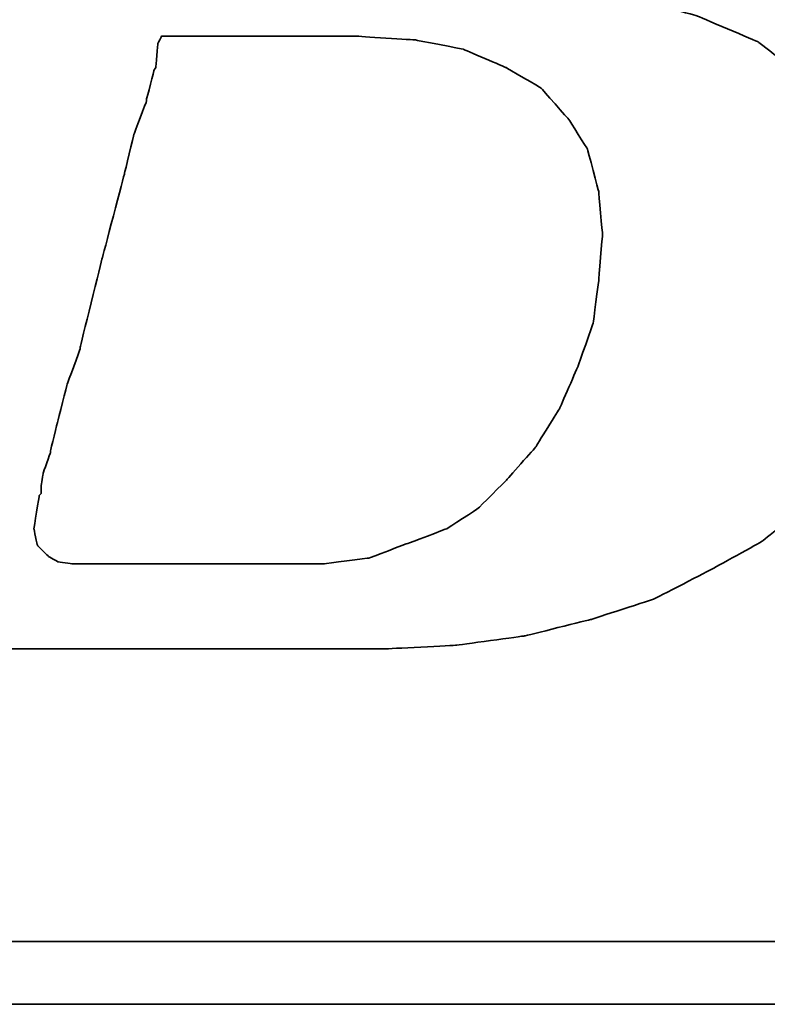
# Model space of a CAD drawing. Header units: millimetres. Extents: x -2774 to 3135, y -1571 to 860.
# Tile 385 of 625: x -645.36 to -642.65, y -1202.58 to -1199. Entities that reach past the tile are written whole.
import ezdxf

# ---------------------------------------------------------------- set-up
doc = ezdxf.new("R2010")
doc.units = ezdxf.units.MM
doc.layers.add('DIM', color=4, linetype='CONTINUOUS')
doc.layers.add('layer 1', color=7, linetype='CONTINUOUS')

# ---------------------------------------------------------------- blocks, each defined once
blk = doc.blocks.new('TBI MOTION logo(完整正式版)')
at = {"layer": 'layer 1', "color": 22, "lineweight": 35}
for points, knots in [([(-64.65375, -6.86375), (-64.65375, -6.86375), (-64.84375, -7.29625), (-64.84375, -7.29625), (-64.84375, -7.29625), (-64.84375, -7.29625), (-64.86875, -7.34375), (-64.86875, -7.34375), (-64.86875, -7.34375), (-64.86875, -7.34375), (-64.86875, -7.36875), (-64.86875, -7.36875), (-64.86875, -7.36875), (-64.86875, -7.36875), (-65.15375, -7.65375), (-65.15375, -7.65375), (-65.15375, -7.65375), (-65.15375, -7.65375), (-65.17875, -7.65375), (-65.17875, -7.65375), (-65.17875, -7.65375), (-65.17875, -7.65375), (-65.20375, -7.67875), (-65.20375, -7.67875), (-65.20375, -7.67875), (-65.20375, -7.67875), (-65.58875, -7.87125), (-65.58875, -7.87125), (-65.58875, -7.87125), (-65.58875, -7.87125), (-65.63375, -7.87125), (-65.63375, -7.87125), (-65.63375, -7.87125), (-65.63375, -7.87125), (-65.65875, -7.89375), (-65.65875, -7.89375), (-65.65875, -7.89375), (-65.65875, -7.89375), (-66.09375, -7.94375), (-66.09375, -7.94375), (-66.09375, -7.94375), (-66.09375, -7.94375), (-66.11375, -7.94375), (-66.11375, -7.94375), (-66.11375, -7.94375), (-66.11375, -7.94375), (-66.16375, -7.94375), (-66.16375, -7.94375), (-66.16375, -7.94375), (-66.16375, -7.94375), (-66.30875, -7.94375), (-66.30875, -7.94375), (-66.30875, -7.94375), (-66.30875, -7.94375), (-66.69375, -7.94375), (-66.69375, -7.94375), (-66.69375, -7.94375), (-66.69375, -7.94375), (-67.07375, -7.94375), (-67.07375, -7.94375), (-67.07375, -7.94375), (-67.07375, -7.94375), (-67.12375, -7.94375), (-67.12375, -7.94375), (-67.12375, -7.94375), (-67.12375, -7.94375), (-67.12375, -7.96625), (-67.12375, -7.96625), (-67.12375, -7.96625), (-67.12375, -7.96625), (-67.14875, -7.99125), (-67.14875, -7.99125), (-67.14875, -7.99125), (-67.14875, -7.99125), (-67.24375, -8.34875), (-67.24375, -8.34875), (-67.24375, -8.34875), (-67.24375, -8.34875), (-67.31375, -8.68625), (-67.31375, -8.68625), (-67.31375, -8.68625), (-67.31375, -8.68625), (-67.26875, -8.68625), (-67.26875, -8.68625), (-67.26875, -8.68625), (-67.26875, -8.68625), (-67.07375, -8.68625), (-67.07375, -8.68625), (-67.07375, -8.68625), (-67.07375, -8.68625), (-66.54875, -8.68625), (-66.54875, -8.68625), (-66.54875, -8.68625), (-66.54875, -8.68625), (-65.82625, -8.68625), (-65.82625, -8.68625), (-65.82625, -8.68625), (-65.82625, -8.68625), (-65.01375, -8.68625), (-65.01375, -8.68625), (-65.01375, -8.68625), (-65.01375, -8.68625), (-64.05375, -8.68625), (-64.05375, -8.68625), (-64.05375, -8.68625), (-64.05375, -8.68625), (-62.08375, -8.68625), (-62.08375, -8.68625), (-62.08375, -8.68625), (-62.08375, -8.68625), (-60.06875, -8.68625), (-60.06875, -8.68625), (-60.06875, -8.68625), (-60.06875, -8.68625), (-59.10875, -8.68625), (-59.10875, -8.68625), (-59.10875, -8.68625), (-59.10875, -8.68625), (-58.29375, -8.68625), (-58.29375, -8.68625), (-58.29375, -8.68625), (-58.29375, -8.68625), (-57.57375, -8.68625), (-57.57375, -8.68625), (-57.57375, -8.68625), (-57.57375, -8.68625), (-57.04875, -8.68625), (-57.04875, -8.68625), (-57.04875, -8.68625), (-57.04875, -8.68625), (-56.85375, -8.68625), (-56.85375, -8.68625), (-56.85375, -8.68625), (-56.85375, -8.68625), (-56.70875, -8.68625), (-56.70875, -8.68625), (-56.70875, -8.68625), (-56.70875, -8.68625), (-56.61375, -8.68625), (-56.61375, -8.68625), (-56.61375, -8.68625), (-56.61375, -8.68625), (-56.56875, -8.68625), (-56.56875, -8.68625), (-56.56875, -8.68625), (-56.56875, -8.68625), (-55.65375, -8.63875), (-55.65375, -8.63875), (-55.65375, -8.63875), (-55.65375, -8.63875), (-54.76875, -8.51875), (-54.76875, -8.51875), (-54.76875, -8.51875), (-54.76875, -8.51875), (-53.90375, -8.30375), (-53.90375, -8.30375), (-53.90375, -8.30375), (-53.90375, -8.30375), (-53.08875, -8.03875), (-53.08875, -8.03875), (-53.08875, -8.03875), (-53.08875, -8.03875), (-52.34375, -7.65375), (-52.34375, -7.65375), (-52.34375, -7.65375), (-52.34375, -7.65375), (-51.69875, -7.29625), (-51.69875, -7.29625), (-51.69875, -7.29625), (-51.69875, -7.29625), (-51.21875, -6.91125), (-51.21875, -6.91125), (-51.21875, -6.91125), (-51.21875, -6.91125), (-50.83375, -6.50375), (-50.83375, -6.50375), (-50.83375, -6.50375), (-50.83375, -6.50375), (-50.44875, -5.94875), (-50.44875, -5.94875), (-50.44875, -5.94875), (-50.44875, -5.94875), (-50.13875, -5.30375), (-50.13875, -5.30375), (-50.13875, -5.30375), (-50.13875, -5.30375), (-49.99375, -4.65375), (-49.99375, -4.65375), (-49.99375, -4.65375), (-49.99375, -4.65375), (-49.92375, -3.98375), (-49.92375, -3.98375), (-49.92375, -3.98375), (-49.92375, -3.98375), (-49.99375, -3.19374), (-49.99375, -3.19374), (-49.99375, -3.19374), (-49.99375, -3.19374), (-50.23374, -2.44874), (-50.23374, -2.44874), (-50.23374, -2.44874), (-50.23374, -2.44874), (-50.59375, -1.87374), (-50.59375, -1.87374), (-50.59375, -1.87374), (-50.59375, -1.87374), (-51.09875, -1.31874), (-51.09875, -1.31874), (-51.09875, -1.31874), (-51.09875, -1.31874), (-51.74375, -0.81875), (-51.74375, -0.81875), (-51.74375, -0.81875), (-51.74375, -0.81875), (-52.53875, -0.48125), (-52.53875, -0.48125), (-52.53875, -0.48125), (-52.53875, -0.48125), (-53.47375, -0.21875), (-53.47375, -0.21875), (-53.47375, -0.21875), (-53.47375, -0.21875), (-54.52875, -0.04874), (-54.52875, -0.04874), (-54.52875, -0.04874), (-54.52875, -0.04874), (-55.65375, 0.12125), (-55.65375, 0.12125), (-55.65375, 0.12125), (-55.65375, 0.12125), (-54.50375, 0.28624), (-54.50375, 0.28624), (-54.50375, 0.28624), (-54.50375, 0.28624), (-53.83375, 0.38124), (-53.83375, 0.38124), (-53.83375, 0.38124), (-53.83375, 0.38124), (-53.18375, 0.50125), (-53.18375, 0.50125), (-53.18375, 0.50125), (-53.18375, 0.50125), (-52.55875, 0.66874), (-52.55875, 0.66874), (-52.55875, 0.66874), (-52.55875, 0.66874), (-52.03375, 0.86124), (-52.03375, 0.86124), (-52.03375, 0.86124), (-52.03375, 0.86124), (-51.50374, 1.03124), (-51.50374, 1.03124), (-51.50374, 1.03124), (-51.50374, 1.03124), (-51.09875, 1.27125), (-51.09875, 1.27125), (-51.09875, 1.27125), (-51.09875, 1.27125), (-50.71375, 1.48624), (-50.71375, 1.48624), (-50.71375, 1.48624), (-50.71375, 1.48624), (-50.37625, 1.77625), (-50.37625, 1.77625), (-50.37625, 1.77625), (-50.37625, 1.77625), (-49.82375, 2.37625), (-49.82375, 2.37625), (-49.82375, 2.37625), (-49.82375, 2.37625), (-49.41875, 2.99625), (-49.41875, 2.99625), (-49.41875, 2.99625), (-49.41875, 2.99625), (-49.22375, 3.76625), (-49.22375, 3.76625), (-49.22375, 3.76625), (-49.22375, 3.76625), (-49.15375, 4.50874), (-49.15375, 4.50874), (-49.15375, 4.50874), (-49.15375, 4.50874), (-49.20375, 5.25125), (-49.20375, 5.25125), (-49.20375, 5.25125), (-49.20375, 5.25125), (-49.41875, 5.92625), (-49.41875, 5.92625), (-49.41875, 5.92625), (-49.41875, 5.92625), (-49.77875, 6.47625), (-49.77875, 6.47625), (-49.77875, 6.47625), (-49.77875, 6.47625), (-50.33125, 7.02624), (-50.33125, 7.02624), (-50.33125, 7.02624), (-50.33125, 7.02624), (-51.00125, 7.43625), (-51.00125, 7.43625), (-51.00125, 7.43625), (-51.00125, 7.43625), (-51.79375, 7.72625), (-51.79375, 7.72625), (-51.79375, 7.72625), (-51.79375, 7.72625), (-52.72875, 7.89124), (-52.72875, 7.89124), (-52.72875, 7.89124), (-52.72875, 7.89124), (-53.83375, 7.98625), (-53.83375, 7.98625), (-53.83375, 7.98625), (-53.83375, 7.98625), (-53.92875, 7.98625), (-53.92875, 7.98625), (-53.92875, 7.98625), (-53.92875, 7.98625), (-54.26375, 7.98625), (-54.26375, 7.98625), (-54.26375, 7.98625), (-54.26375, 7.98625), (-54.74375, 7.98625), (-54.74375, 7.98625), (-54.74375, 7.98625), (-54.74375, 7.98625), (-55.36875, 7.98625), (-55.36875, 7.98625), (-55.36875, 7.98625), (-55.36875, 7.98625), (-56.13375, 7.98625), (-56.13375, 7.98625), (-56.13375, 7.98625), (-56.13375, 7.98625), (-56.94875, 7.98625), (-56.94875, 7.98625), (-56.94875, 7.98625), (-56.94875, 7.98625), (-58.77625, 7.98625), (-58.77625, 7.98625), (-58.77625, 7.98625), (-58.77625, 7.98625), (-60.59875, 7.98625), (-60.59875, 7.98625), (-60.59875, 7.98625), (-60.59875, 7.98625), (-61.41375, 7.98625), (-61.41375, 7.98625), (-61.41375, 7.98625), (-61.41375, 7.98625), (-62.17875, 7.98625), (-62.17875, 7.98625), (-62.17875, 7.98625), (-62.17875, 7.98625), (-62.80375, 7.98625), (-62.80375, 7.98625), (-62.80375, 7.98625), (-62.80375, 7.98625), (-63.30625, 7.98625), (-63.30625, 7.98625), (-63.30625, 7.98625), (-63.30625, 7.98625), (-63.57375, 7.98625), (-63.57375, 7.98625), (-63.57375, 7.98625), (-63.57375, 7.98625), (-63.57375, 7.96375), (-63.57375, 7.96375), (-63.57375, 7.96375), (-63.57375, 7.96375), (-63.59875, 7.94125), (-63.59875, 7.94125), (-63.59875, 7.94125), (-63.59875, 7.94125), (-63.69375, 7.55625), (-63.69375, 7.55625), (-63.69375, 7.55625), (-63.69375, 7.55625), (-63.76375, 7.24624), (-63.76375, 7.24624), (-63.76375, 7.24624), (-63.76375, 7.24624), (-63.23875, 7.24624), (-63.23875, 7.24624), (-63.23875, 7.24624), (-63.23875, 7.24624), (-62.75875, 7.24624), (-62.75875, 7.24624), (-62.75875, 7.24624), (-62.75875, 7.24624), (-62.61125, 7.24624), (-62.61125, 7.24624), (-62.61125, 7.24624), (-62.61125, 7.24624), (-62.56625, 7.24624), (-62.56625, 7.24624), (-62.56625, 7.24624), (-62.56625, 7.24624), (-62.22875, 7.24624), (-62.22875, 7.24624), (-62.22875, 7.24624), (-62.22875, 7.24624), (-62.20375, 7.24624), (-62.20375, 7.24624), (-62.20375, 7.24624), (-62.20375, 7.24624), (-62.17875, 7.21875), (-62.17875, 7.21875), (-62.17875, 7.21875), (-62.17875, 7.21875), (-61.96375, 7.17125), (-61.96375, 7.17125), (-61.96375, 7.17125), (-61.96375, 7.17125), (-61.72375, 7.12624), (-61.72375, 7.12624), (-61.72375, 7.12624), (-61.72375, 7.12624), (-61.70375, 7.12624), (-61.70375, 7.12624), (-61.70375, 7.12624), (-61.70375, 7.12624), (-61.55875, 7.07624), (-61.55875, 7.07624), (-61.55875, 7.07624), (-61.55875, 7.07624), (-61.50875, 7.07624), (-61.50875, 7.07624), (-61.50875, 7.07624), (-61.50875, 7.07624), (-61.48375, 7.02624), (-61.48375, 7.02624), (-61.48375, 7.02624), (-61.48375, 7.02624), (-61.31875, 6.83375), (-61.31875, 6.83375), (-61.31875, 6.83375), (-61.31875, 6.83375), (-61.29375, 6.81125), (-61.29375, 6.81125), (-61.29375, 6.81125), (-61.29375, 6.81125), (-61.29375, 6.78625), (-61.29375, 6.78625), (-61.29375, 6.78625), (-61.29375, 6.78625), (-61.19875, 6.50124), (-61.19875, 6.50124), (-61.19875, 6.50124), (-61.19875, 6.50124), (-61.17375, 6.45124), (-61.17375, 6.45124), (-61.17375, 6.45124), (-61.17375, 6.45124), (-61.19875, 6.40625), (-61.19875, 6.40625), (-61.19875, 6.40625), (-61.19875, 6.40625), (-61.26875, 5.99624), (-61.26875, 5.99624), (-61.26875, 5.99624), (-61.26875, 5.99624), (-61.26875, 5.85125), (-61.26875, 5.85125), (-61.26875, 5.85125), (-61.26875, 5.85125), (-61.26875, 5.82625), (-61.26875, 5.82625), (-61.26875, 5.82625), (-61.26875, 5.82625), (-61.29375, 5.80625), (-61.29375, 5.80625), (-61.29375, 5.80625), (-61.29375, 5.80625), (-61.34125, 5.66125), (-61.34125, 5.66125), (-61.34125, 5.66125), (-61.34125, 5.66125), (-61.41375, 5.44625), (-61.41375, 5.44625), (-61.41375, 5.44625), (-61.41375, 5.44625), (-61.48375, 5.15625), (-61.48375, 5.15625), (-61.48375, 5.15625), (-61.48375, 5.15625), (-61.58375, 4.82124), (-61.58375, 4.82124), (-61.58375, 4.82124), (-61.58375, 4.82124), (-61.79875, 4.00375), (-61.79875, 4.00375), (-61.79875, 4.00375), (-61.79875, 4.00375), (-62.05875, 2.99625), (-62.05875, 2.99625), (-62.05875, 2.99625), (-62.05875, 2.99625), (-62.34875, 1.91625), (-62.34875, 1.91625), (-62.34875, 1.91625), (-62.34875, 1.91625), (-62.97375, -0.41124), (-62.97375, -0.41124), (-62.97375, -0.41124), (-62.97375, -0.41124), (-63.59875, -2.75875), (-63.59875, -2.75875), (-63.59875, -2.75875), (-63.59875, -2.75875), (-63.88375, -3.86374), (-63.88375, -3.86374), (-63.88375, -3.86374), (-63.88375, -3.86374), (-64.14875, -4.82374), (-64.14875, -4.82374), (-64.14875, -4.82374), (-64.14875, -4.82374), (-64.36375, -5.64125), (-64.36375, -5.64125), (-64.36375, -5.64125), (-64.36375, -5.64125), (-64.43625, -5.97625), (-64.43625, -5.97625), (-64.43625, -5.97625), (-64.43625, -5.97625), (-64.50875, -6.28625), (-64.50875, -6.28625), (-64.50875, -6.28625), (-64.50875, -6.28625), (-64.50875, -6.30875), (-64.50875, -6.30875), (-64.50875, -6.30875), (-64.50875, -6.30875), (-64.57875, -6.50375), (-64.57875, -6.50375), (-64.57875, -6.50375), (-64.57875, -6.50375), (-64.62875, -6.69625), (-64.62875, -6.69625), (-64.62875, -6.69625), (-64.62875, -6.69625), (-64.62875, -6.76875), (-64.62875, -6.76875), (-64.62875, -6.76875), (-64.62875, -6.76875), (-64.62875, -6.81375), (-64.62875, -6.81375), (-64.62875, -6.81375), (-64.62875, -6.81375), (-64.62875, -6.83875), (-64.62875, -6.83875), (-64.62875, -6.83875), (-64.62875, -6.83875), (-64.65375, -6.86375), (-64.65375, -6.86375)], [0, 0, 0, 0, 0.00719424, 0.00719424, 0.00719424, 0.00719425, 0.01438849, 0.01438849, 0.01438849, 0.0143885, 0.02158273, 0.02158273, 0.02158273, 0.02158274, 0.02877698, 0.02877698, 0.02877698, 0.02877699, 0.03597122, 0.03597122, 0.03597122, 0.03597123, 0.04316547, 0.04316547, 0.04316547, 0.04316548, 0.05035971, 0.05035971, 0.05035971, 0.05035972, 0.05755396, 0.05755396, 0.05755396, 0.05755397, 0.0647482, 0.0647482, 0.0647482, 0.06474821, 0.07194245, 0.07194245, 0.07194245, 0.07194246, 0.07913669, 0.07913669, 0.07913669, 0.0791367, 0.08633094, 0.08633094, 0.08633094, 0.08633095, 0.09352518, 0.09352518, 0.09352518, 0.09352519, 0.10071942, 0.10071942, 0.10071942, 0.10071943, 0.10791367, 0.10791367, 0.10791367, 0.10791368, 0.11510791, 0.11510791, 0.11510791, 0.11510792, 0.12230216, 0.12230216, 0.12230216, 0.12230217, 0.1294964, 0.1294964, 0.1294964, 0.12949641, 0.13669065, 0.13669065, 0.13669065, 0.13669066, 0.14388489, 0.14388489, 0.14388489, 0.1438849, 0.15107914, 0.15107914, 0.15107914, 0.15107915, 0.15827338, 0.15827338, 0.15827338, 0.15827339, 0.16546763, 0.16546763, 0.16546763, 0.16546764, 0.17266187, 0.17266187, 0.17266187, 0.17266188, 0.17985612, 0.17985612, 0.17985612, 0.17985613, 0.18705036, 0.18705036, 0.18705036, 0.18705037, 0.1942446, 0.1942446, 0.1942446, 0.19424461, 0.20143885, 0.20143885, 0.20143885, 0.20143886, 0.20863309, 0.20863309, 0.20863309, 0.2086331, 0.21582734, 0.21582734, 0.21582734, 0.21582735, 0.22302158, 0.22302158, 0.22302158, 0.22302159, 0.23021583, 0.23021583, 0.23021583, 0.23021584, 0.23741007, 0.23741007, 0.23741007, 0.23741008, 0.24460432, 0.24460432, 0.24460432, 0.24460433, 0.25179856, 0.25179856, 0.25179856, 0.25179857, 0.25899281, 0.25899281, 0.25899281, 0.25899282, 0.26618705, 0.26618705, 0.26618705, 0.26618706, 0.27338129, 0.27338129, 0.27338129, 0.2733813, 0.28057554, 0.28057554, 0.28057554, 0.28057555, 0.28776978, 0.28776978, 0.28776978, 0.28776979, 0.29496403, 0.29496403, 0.29496403, 0.29496404, 0.30215827, 0.30215827, 0.30215827, 0.30215828, 0.30935252, 0.30935252, 0.30935252, 0.30935253, 0.31654676, 0.31654676, 0.31654676, 0.31654677, 0.32374101, 0.32374101, 0.32374101, 0.32374102, 0.33093525, 0.33093525, 0.33093525, 0.33093526, 0.3381295, 0.3381295, 0.3381295, 0.33812951, 0.34532374, 0.34532374, 0.34532374, 0.34532375, 0.35251799, 0.35251799, 0.35251799, 0.352518, 0.35971223, 0.35971223, 0.35971223, 0.35971224, 0.36690647, 0.36690647, 0.36690647, 0.36690648, 0.37410072, 0.37410072, 0.37410072, 0.37410073, 0.38129496, 0.38129496, 0.38129496, 0.38129497, 0.38848921, 0.38848921, 0.38848921, 0.38848922, 0.39568345, 0.39568345, 0.39568345, 0.39568346, 0.4028777, 0.4028777, 0.4028777, 0.40287771, 0.41007194, 0.41007194, 0.41007194, 0.41007195, 0.41726619, 0.41726619, 0.41726619, 0.4172662, 0.42446043, 0.42446043, 0.42446043, 0.42446044, 0.43165468, 0.43165468, 0.43165468, 0.43165469, 0.43884892, 0.43884892, 0.43884892, 0.43884893, 0.44604317, 0.44604317, 0.44604317, 0.44604318, 0.45323741, 0.45323741, 0.45323741, 0.45323742, 0.46043165, 0.46043165, 0.46043165, 0.46043166, 0.4676259, 0.4676259, 0.4676259, 0.46762591, 0.47482014, 0.47482014, 0.47482014, 0.47482015, 0.48201439, 0.48201439, 0.48201439, 0.4820144, 0.48920863, 0.48920863, 0.48920863, 0.48920864, 0.49640288, 0.49640288, 0.49640288, 0.49640289, 0.50359712, 0.50359712, 0.50359712, 0.50359713, 0.51079137, 0.51079137, 0.51079137, 0.51079138, 0.51798561, 0.51798561, 0.51798561, 0.51798562, 0.52517986, 0.52517986, 0.52517986, 0.52517987, 0.5323741, 0.5323741, 0.5323741, 0.53237411, 0.53956835, 0.53956835, 0.53956835, 0.53956836, 0.54676259, 0.54676259, 0.54676259, 0.5467626, 0.55395683, 0.55395683, 0.55395683, 0.55395684, 0.56115108, 0.56115108, 0.56115108, 0.56115109, 0.56834532, 0.56834532, 0.56834532, 0.56834533, 0.57553957, 0.57553957, 0.57553957, 0.57553958, 0.58273381, 0.58273381, 0.58273381, 0.58273382, 0.58992806, 0.58992806, 0.58992806, 0.58992807, 0.5971223, 0.5971223, 0.5971223, 0.59712231, 0.60431655, 0.60431655, 0.60431655, 0.60431656, 0.61151079, 0.61151079, 0.61151079, 0.6115108, 0.61870504, 0.61870504, 0.61870504, 0.61870505, 0.62589928, 0.62589928, 0.62589928, 0.62589929, 0.63309353, 0.63309353, 0.63309353, 0.63309354, 0.64028777, 0.64028777, 0.64028777, 0.64028778, 0.64748201, 0.64748201, 0.64748201, 0.64748202, 0.65467626, 0.65467626, 0.65467626, 0.65467627, 0.6618705, 0.6618705, 0.6618705, 0.66187051, 0.66906475, 0.66906475, 0.66906475, 0.66906476, 0.67625899, 0.67625899, 0.67625899, 0.676259, 0.68345324, 0.68345324, 0.68345324, 0.68345325, 0.69064748, 0.69064748, 0.69064748, 0.69064749, 0.69784173, 0.69784173, 0.69784173, 0.69784174, 0.70503597, 0.70503597, 0.70503597, 0.70503598, 0.71223022, 0.71223022, 0.71223022, 0.71223023, 0.71942446, 0.71942446, 0.71942446, 0.71942447, 0.72661871, 0.72661871, 0.72661871, 0.72661872, 0.73381295, 0.73381295, 0.73381295, 0.73381296, 0.74100719, 0.74100719, 0.74100719, 0.7410072, 0.74820144, 0.74820144, 0.74820144, 0.74820145, 0.75539568, 0.75539568, 0.75539568, 0.75539569, 0.76258993, 0.76258993, 0.76258993, 0.76258994, 0.76978417, 0.76978417, 0.76978417, 0.76978418, 0.77697842, 0.77697842, 0.77697842, 0.77697843, 0.78417266, 0.78417266, 0.78417266, 0.78417267, 0.79136691, 0.79136691, 0.79136691, 0.79136692, 0.79856115, 0.79856115, 0.79856115, 0.79856116, 0.8057554, 0.8057554, 0.8057554, 0.80575541, 0.81294964, 0.81294964, 0.81294964, 0.81294965, 0.82014388, 0.82014388, 0.82014388, 0.82014389, 0.82733813, 0.82733813, 0.82733813, 0.82733814, 0.83453237, 0.83453237, 0.83453237, 0.83453238, 0.84172662, 0.84172662, 0.84172662, 0.84172663, 0.84892086, 0.84892086, 0.84892086, 0.84892087, 0.85611511, 0.85611511, 0.85611511, 0.85611512, 0.86330935, 0.86330935, 0.86330935, 0.86330936, 0.8705036, 0.8705036, 0.8705036, 0.87050361, 0.87769784, 0.87769784, 0.87769784, 0.87769785, 0.88489209, 0.88489209, 0.88489209, 0.8848921, 0.89208633, 0.89208633, 0.89208633, 0.89208634, 0.89928058, 0.89928058, 0.89928058, 0.89928059, 0.90647482, 0.90647482, 0.90647482, 0.90647483, 0.91366906, 0.91366906, 0.91366906, 0.91366907, 0.92086331, 0.92086331, 0.92086331, 0.92086332, 0.92805755, 0.92805755, 0.92805755, 0.92805756, 0.9352518, 0.9352518, 0.9352518, 0.93525181, 0.94244604, 0.94244604, 0.94244604, 0.94244605, 0.94964029, 0.94964029, 0.94964029, 0.9496403, 0.95683453, 0.95683453, 0.95683453, 0.95683454, 0.96402878, 0.96402878, 0.96402878, 0.96402879, 0.97122302, 0.97122302, 0.97122302, 0.97122303, 0.97841727, 0.97841727, 0.97841727, 0.97841728, 0.98561151, 0.98561151, 0.98561151, 0.98561152, 0.99280576, 0.99280576, 0.99280576, 0.99280577, 1, 1, 1, 1]), ([(-61.03125, -6.57375), (-61.03125, -6.57375), (-61.03125, -6.67125), (-61.03125, -6.67125), (-61.03125, -6.67125), (-61.03125, -6.67125), (-61.05375, -6.69625), (-61.05375, -6.69625), (-61.05375, -6.69625), (-61.05375, -6.69625), (-61.12375, -7.12875), (-61.12375, -7.12875), (-61.12375, -7.12875), (-61.12375, -7.12875), (-61.07875, -7.34375), (-61.07875, -7.34375), (-61.07875, -7.34375), (-61.07875, -7.34375), (-60.93375, -7.48875), (-60.93375, -7.48875), (-60.93375, -7.48875), (-60.93375, -7.48875), (-60.81375, -7.55625), (-60.81375, -7.55625), (-60.81375, -7.55625), (-60.81375, -7.55625), (-60.62375, -7.58375), (-60.62375, -7.58375), (-60.62375, -7.58375), (-60.62375, -7.58375), (-60.30875, -7.58375), (-60.30875, -7.58375), (-60.30875, -7.58375), (-60.30875, -7.58375), (-59.97375, -7.58375), (-59.97375, -7.58375), (-59.97375, -7.58375), (-59.97375, -7.58375), (-59.87875, -7.58375), (-59.87875, -7.58375), (-59.87875, -7.58375), (-59.87875, -7.58375), (-59.63625, -7.58375), (-59.63625, -7.58375), (-59.63625, -7.58375), (-59.63625, -7.58375), (-58.96875, -7.58375), (-58.96875, -7.58375), (-58.96875, -7.58375), (-58.96875, -7.58375), (-58.29375, -7.58375), (-58.29375, -7.58375), (-58.29375, -7.58375), (-58.29375, -7.58375), (-58.05375, -7.58375), (-58.05375, -7.58375), (-58.05375, -7.58375), (-58.05375, -7.58375), (-57.98375, -7.58375), (-57.98375, -7.58375), (-57.98375, -7.58375), (-57.98375, -7.58375), (-57.35875, -7.58375), (-57.35875, -7.58375), (-57.35875, -7.58375), (-57.35875, -7.58375), (-56.78375, -7.50875), (-56.78375, -7.50875), (-56.78375, -7.50875), (-56.78375, -7.50875), (-56.27875, -7.31875), (-56.27875, -7.31875), (-56.27875, -7.31875), (-56.27875, -7.31875), (-55.77375, -7.12875), (-55.77375, -7.12875), (-55.77375, -7.12875), (-55.77375, -7.12875), (-55.36875, -6.86375), (-55.36875, -6.86375), (-55.36875, -6.86375), (-55.36875, -6.86375), (-55.00875, -6.50375), (-55.00875, -6.50375), (-55.00875, -6.50375), (-55.00875, -6.50375), (-54.62375, -6.06875), (-54.62375, -6.06875), (-54.62375, -6.06875), (-54.62375, -6.06875), (-54.31375, -5.56875), (-54.31375, -5.56875), (-54.31375, -5.56875), (-54.31375, -5.56875), (-54.07375, -5.01625), (-54.07375, -5.01625), (-54.07375, -5.01625), (-54.07375, -5.01625), (-53.87875, -4.46374), (-53.87875, -4.46374), (-53.87875, -4.46374), (-53.87875, -4.46374), (-53.80875, -3.91375), (-53.80875, -3.91375), (-53.80875, -3.91375), (-53.80875, -3.91375), (-53.75875, -3.31375), (-53.75875, -3.31375), (-53.75875, -3.31375), (-53.75875, -3.31375), (-53.80875, -2.75875), (-53.80875, -2.75875), (-53.80875, -2.75875), (-53.80875, -2.75875), (-53.95375, -2.20875), (-53.95375, -2.20875), (-53.95375, -2.20875), (-53.95375, -2.20875), (-54.19375, -1.82625), (-54.19375, -1.82625), (-54.19375, -1.82625), (-54.19375, -1.82625), (-54.55375, -1.41875), (-54.55375, -1.41875), (-54.55375, -1.41875), (-54.55375, -1.41875), (-55.00875, -1.15125), (-55.00875, -1.15125), (-55.00875, -1.15125), (-55.00875, -1.15125), (-55.56125, -0.91375), (-55.56125, -0.91375), (-55.56125, -0.91375), (-55.56125, -0.91375), (-56.18125, -0.79375), (-56.18125, -0.79375), (-56.18125, -0.79375), (-56.18125, -0.79375), (-56.94875, -0.74374), (-56.94875, -0.74374), (-56.94875, -0.74374), (-56.94875, -0.74374), (-56.99875, -0.74374), (-56.99875, -0.74374), (-56.99875, -0.74374), (-56.99875, -0.74374), (-57.09375, -0.74374), (-57.09375, -0.74374), (-57.09375, -0.74374), (-57.09375, -0.74374), (-57.38375, -0.74374), (-57.38375, -0.74374), (-57.38375, -0.74374), (-57.38375, -0.74374), (-57.76875, -0.74374), (-57.76875, -0.74374), (-57.76875, -0.74374), (-57.76875, -0.74374), (-58.24625, -0.74374), (-58.24625, -0.74374), (-58.24625, -0.74374), (-58.24625, -0.74374), (-58.72875, -0.74374), (-58.72875, -0.74374), (-58.72875, -0.74374), (-58.72875, -0.74374), (-59.20875, -0.74374), (-59.20875, -0.74374), (-59.20875, -0.74374), (-59.20875, -0.74374), (-59.46875, -0.74374), (-59.46875, -0.74374), (-59.46875, -0.74374), (-59.46875, -0.74374), (-59.51625, -0.83875), (-59.51625, -0.83875), (-59.51625, -0.83875), (-59.51625, -0.83875), (-59.54375, -1.15125), (-59.54375, -1.15125), (-59.54375, -1.15125), (-59.54375, -1.15125), (-59.56375, -1.17874), (-59.56375, -1.17874), (-59.56375, -1.17874), (-59.56375, -1.17874), (-59.66375, -1.55875), (-59.66375, -1.55875), (-59.66375, -1.55875), (-59.66375, -1.55875), (-59.66375, -1.58375), (-59.66375, -1.58375), (-59.66375, -1.58375), (-59.66375, -1.58375), (-59.82875, -2.01874), (-59.82875, -2.01874), (-59.82875, -2.01874), (-59.82875, -2.01874), (-59.94875, -2.52125), (-59.94875, -2.52125), (-59.94875, -2.52125), (-59.94875, -2.52125), (-60.23875, -3.62375), (-60.23875, -3.62375), (-60.23875, -3.62375), (-60.23875, -3.62375), (-60.52375, -4.77624), (-60.52375, -4.77624), (-60.52375, -4.77624), (-60.52375, -4.77624), (-60.52375, -4.79874), (-60.52375, -4.79874), (-60.52375, -4.79874), (-60.52375, -4.79874), (-60.69125, -5.25375), (-60.69125, -5.25375), (-60.69125, -5.25375), (-60.69125, -5.25375), (-60.81375, -5.73625), (-60.81375, -5.73625), (-60.81375, -5.73625), (-60.81375, -5.73625), (-60.90875, -6.11875), (-60.90875, -6.11875), (-60.90875, -6.11875), (-60.90875, -6.11875), (-60.90875, -6.14375), (-60.90875, -6.14375), (-60.90875, -6.14375), (-60.90875, -6.14375), (-61.00375, -6.40875), (-61.00375, -6.40875), (-61.00375, -6.40875), (-61.00375, -6.40875), (-61.03125, -6.57375), (-61.03125, -6.57375)], [0, 0, 0, 0, 0.01694915, 0.01694915, 0.01694915, 0.01694916, 0.03389831, 0.03389831, 0.03389831, 0.03389832, 0.05084746, 0.05084746, 0.05084746, 0.05084747, 0.06779661, 0.06779661, 0.06779661, 0.06779662, 0.08474576, 0.08474576, 0.08474576, 0.08474577, 0.10169492, 0.10169492, 0.10169492, 0.10169493, 0.11864407, 0.11864407, 0.11864407, 0.11864408, 0.13559322, 0.13559322, 0.13559322, 0.13559323, 0.15254237, 0.15254237, 0.15254237, 0.15254238, 0.16949153, 0.16949153, 0.16949153, 0.16949154, 0.18644068, 0.18644068, 0.18644068, 0.18644069, 0.20338983, 0.20338983, 0.20338983, 0.20338984, 0.22033898, 0.22033898, 0.22033898, 0.22033899, 0.23728814, 0.23728814, 0.23728814, 0.23728815, 0.25423729, 0.25423729, 0.25423729, 0.2542373, 0.27118644, 0.27118644, 0.27118644, 0.27118645, 0.28813559, 0.28813559, 0.28813559, 0.2881356, 0.30508475, 0.30508475, 0.30508475, 0.30508476, 0.3220339, 0.3220339, 0.3220339, 0.32203391, 0.33898305, 0.33898305, 0.33898305, 0.33898306, 0.3559322, 0.3559322, 0.3559322, 0.35593221, 0.37288136, 0.37288136, 0.37288136, 0.37288137, 0.38983051, 0.38983051, 0.38983051, 0.38983052, 0.40677966, 0.40677966, 0.40677966, 0.40677967, 0.42372881, 0.42372881, 0.42372881, 0.42372882, 0.44067797, 0.44067797, 0.44067797, 0.44067798, 0.45762712, 0.45762712, 0.45762712, 0.45762713, 0.47457627, 0.47457627, 0.47457627, 0.47457628, 0.49152542, 0.49152542, 0.49152542, 0.49152543, 0.50847458, 0.50847458, 0.50847458, 0.50847459, 0.52542373, 0.52542373, 0.52542373, 0.52542374, 0.54237288, 0.54237288, 0.54237288, 0.54237289, 0.55932203, 0.55932203, 0.55932203, 0.55932204, 0.57627119, 0.57627119, 0.57627119, 0.5762712, 0.59322034, 0.59322034, 0.59322034, 0.59322035, 0.61016949, 0.61016949, 0.61016949, 0.6101695, 0.62711864, 0.62711864, 0.62711864, 0.62711865, 0.6440678, 0.6440678, 0.6440678, 0.64406781, 0.66101695, 0.66101695, 0.66101695, 0.66101696, 0.6779661, 0.6779661, 0.6779661, 0.67796611, 0.69491525, 0.69491525, 0.69491525, 0.69491526, 0.71186441, 0.71186441, 0.71186441, 0.71186442, 0.72881356, 0.72881356, 0.72881356, 0.72881357, 0.74576271, 0.74576271, 0.74576271, 0.74576272, 0.76271186, 0.76271186, 0.76271186, 0.76271187, 0.77966102, 0.77966102, 0.77966102, 0.77966103, 0.79661017, 0.79661017, 0.79661017, 0.79661018, 0.81355932, 0.81355932, 0.81355932, 0.81355933, 0.83050847, 0.83050847, 0.83050847, 0.83050848, 0.84745763, 0.84745763, 0.84745763, 0.84745764, 0.86440678, 0.86440678, 0.86440678, 0.86440679, 0.88135593, 0.88135593, 0.88135593, 0.88135594, 0.89830508, 0.89830508, 0.89830508, 0.89830509, 0.91525424, 0.91525424, 0.91525424, 0.91525425, 0.93220339, 0.93220339, 0.93220339, 0.9322034, 0.94915254, 0.94915254, 0.94915254, 0.94915255, 0.96610169, 0.96610169, 0.96610169, 0.9661017, 0.98305085, 0.98305085, 0.98305085, 0.98305086, 1, 1, 1, 1]), ([(75.90875, -9.47875), (75.90875, -9.47875), (75.90875, -12.28625), (75.90875, -12.28625), (75.90875, -12.28625), (75.90875, -12.28625), (75.90875, -12.47875), (75.90875, -12.47875), (75.90875, -12.47875), (75.90875, -12.47875), (75.71625, -12.47875), (75.71625, -12.47875), (75.71625, -12.47875), (75.71625, -12.47875), (-88.32875, -12.47875), (-88.32875, -12.47875), (-88.32875, -12.47875), (-88.32875, -12.47875), (-88.32875, -13.29375), (-88.32875, -13.29375), (-88.32875, -13.29375), (-88.32875, -13.29375), (82.89125, -13.29375), (82.89125, -13.29375), (82.89125, -13.29375), (82.89125, -13.29375), (75.90875, -9.47875), (75.90875, -9.47875)], [0, 0, 0, 0, 0.14285714, 0.14285714, 0.14285714, 0.14285715, 0.28571429, 0.28571429, 0.28571429, 0.2857143, 0.42857143, 0.42857143, 0.42857143, 0.42857144, 0.57142857, 0.57142857, 0.57142857, 0.57142858, 0.71428571, 0.71428571, 0.71428571, 0.71428572, 0.85714286, 0.85714286, 0.85714286, 0.85714287, 1, 1, 1, 1])]:
    blk.add_open_spline(points, degree=3, knots=knots, dxfattribs=at)

msp = doc.modelspace()

# ---------------------------------------------------------------- block references
at = {"layer": 'DIM', "color": 7, "xscale": 0.2802190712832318, "yscale": 0.2802190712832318, "zscale": 0.2802190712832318}
msp.add_blockref('TBI MOTION logo(完整正式版)', (-628.1847, -1198.8543), dxfattribs=at)

doc.saveas('drawing.dxf')
